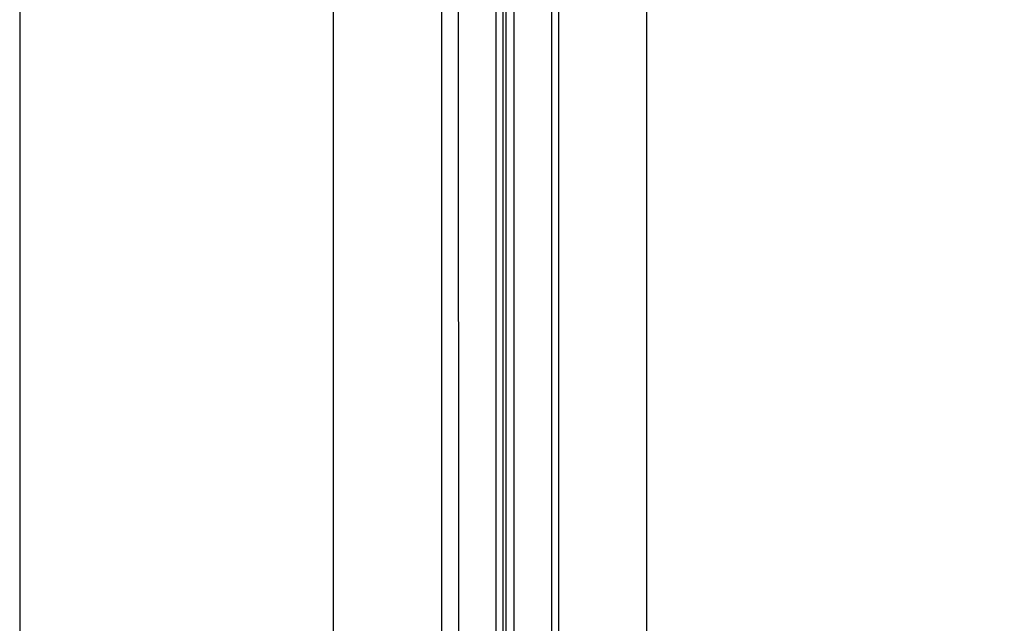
# Model space of a CAD drawing. Header units: inches. Extents: x 218.9 to 312.4, y 214.8 to 247.8.
# Tile 313 of 319: x 283.1 to 284.8, y 242 to 243. Entities that reach past the tile are written whole.
import ezdxf

# ---------------------------------------------------------------- set-up
doc = ezdxf.new("R2010")
doc.units = ezdxf.units.IN
doc.header["$LTSCALE"] = 0.25
doc.header["$MEASUREMENT"] = 0
doc.layers.add('ANNOTATIONS', color=1, linetype='Continuous')
doc.layers.add('MOTOR LH', color=7, linetype='Continuous')
doc.styles.add('ARIAL', font='arial.ttf', dxfattribs={"height": 0.09375})
doc.dimstyles.new('STANDARD$0', dxfattribs={"dimtxt": 0.09375, "dimasz": 0.09375, "dimexe": 0.03125, "dimexo": 0.046875, "dimgap": 0.09, "dimtad": 0, "dimtih": 1, "dimtoh": 1, "dimdec": 4, "dimzin": 0, "dimdsep": 46, "dimtxsty": 'ARIAL', "dimcen": 0.09, "dimadec": 0, "dimazin": 0, "dimtfac": 1, "dimtdec": 4, "dimtofl": 0, "dimtmove": 0, "dimatfit": 1, "dimfxl": 1, "dimtolj": 1, "dimtzin": 0, "dimarcsym": 0})

# ---------------------------------------------------------------- blocks, each defined once
blk = doc.blocks.new('*D100')
at = {"layer": 'ANNOTATIONS', "color": 0, "lineweight": -2, "transparency": 16777216}
for p, q in [((283.744, 243.1034), (285.3698, 243.1034)), ((285.3386, 243.0097), (285.3386, 241.8209)), ((285.3386, 240.1972), (285.3386, 241.386)), ((283.7607, 240.1034), (285.3698, 240.1034))]:
    blk.add_line(p, q, dxfattribs=at)
at = {"layer": 'ANNOTATIONS', "color": 0, "transparency": 16777216}
for points in [[(285.3229, 243.0097), (285.3542, 243.0097), (285.3386, 243.1034)], [(285.3229, 240.1972), (285.3542, 240.1972), (285.3386, 240.1034)]]:
    blk.add_solid(points, dxfattribs=at)
at = {"layer": 'defpoints', "color": 0, "transparency": 16777216}
for p in [(283.6971, 243.1034), (283.7139, 240.1034), (285.3386, 240.1034)]:
    blk.add_point(p, dxfattribs=at)
at = {"layer": 'ANNOTATIONS', "color": 0, "transparency": 16777216, "insert": (285.3386, 241.6034), "char_height": 0.09375, "attachment_point": 5, "style": 'ARIAL'}
blk.add_mtext('\\A1;OPENING \\PHEIGHT', dxfattribs=at)

msp = doc.modelspace()

# ---------------------------------------------------------------- linework, layer by layer
at = {"layer": 'MOTOR LH'}
for p, q in [((283.13462, 245.71433), (283.13462, 240.10342)), ((283.65024, 240.10342), (283.65024, 245.71433)), ((283.82758, 243.58905), (283.82752, 240.10342)), ((283.85493, 243.58905), (283.85545, 240.10342)), ((283.9168, 243.58905), (283.91673, 240.6005)), ((284.1643, 243.47967), (284.1643, 240.10342)), ((283.92899, 240.63774), (283.92906, 243.21405)), ((283.93386, 240.63774), (283.93393, 243.21405)), ((283.94618, 243.21405), (283.94611, 240.60051)), ((284.00805, 243.21405), (284.00799, 240.10342)), ((284.01977, 243.21405), (284.01971, 240.10342))]:
    msp.add_line(p, q, dxfattribs=at)

# ---------------------------------------------------------------- dimensions: what is measured, and where the dimension line sits
at = {"layer": 'ANNOTATIONS'}
dim = msp.add_linear_dim(base=(285.33857, 240.10342), p1=(283.69712, 243.10342), p2=(283.71387, 240.10342), angle=90, text='OPENING \\PHEIGHT', dimstyle='STANDARD$0', dxfattribs=at)
dim.commit()
dim.dimension.update_dxf_attribs({"geometry": '*D100', "text_midpoint": (285.33857, 241.60342)})

doc.saveas('drawing.dxf')
